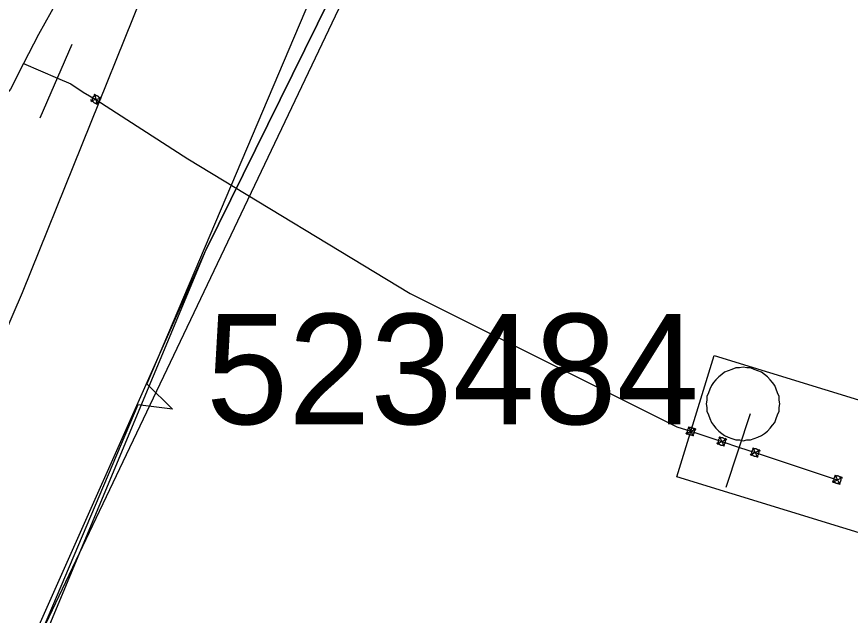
# Model space of a CAD drawing. Extents: x -746464 to -745690, y -1051581 to -1049993.
# Drawn here: x -746107 to -746095.68, y -1050500.21 to -1050492.08 of the extents above; entities that cross this region are included whole.
import ezdxf

# ---------------------------------------------------------------- set-up
doc = ezdxf.new("R2010")
doc.units = 0
for name, color, linetype in [('04_CETIN_sdelovaci_podzem', 7, 'Continuous'), ('10_CD_Telematika_metalika', 7, 'Continuous'), ('45_Eltodo_popisy', 7, 'Continuous'), ('45_Eltodo_vedeni_NN_zemni', 7, 'Continuous'), ('48_Prazs_plynarenska_STL', 7, 'Continuous'), ('51_PVaK_vodovod_chranicky_objekty', 7, 'Continuous'), ('51_PVaK_vodovod_NEPROVOZUJE PVK_overena poloha', 7, 'Continuous'), ('51_PVaK_vodovod_overena poloha_rad', 7, 'Continuous')]:
    doc.layers.add(name, color=color, linetype=linetype)

msp = doc.modelspace()

# ---------------------------------------------------------------- linework, layer by layer
at = {"layer": '04_CETIN_sdelovaci_podzem'}
for points in [[(-746074.47, -1050448.12), (-746076.06, -1050450.6), (-746080.56, -1050452.39), (-746082.14, -1050453.55), (-746086.77, -1050461.91), (-746093.36, -1050472.77), (-746104.43, -1050495.24)], [(-746104.43, -1050495.24), (-746093.36, -1050472.77), (-746086.77, -1050461.91)], [(-746123.73, -1050542.77), (-746123.81, -1050540.11), (-746120.2, -1050531.99), (-746110.02, -1050507.82), (-746104.43, -1050495.24)], [(-746123.73, -1050542.77), (-746123.38, -1050542.16), (-746115.12, -1050520.97), (-746113.87, -1050517.89), (-746104.43, -1050495.24)], [(-746113.87, -1050517.89), (-746104.43, -1050495.24)]]:
    msp.add_lwpolyline(points, dxfattribs=at)
at = {"layer": '10_CD_Telematika_metalika'}
msp.add_lwpolyline([(-746056.517, -1050380.079), (-746062.04, -1050408.989), (-746067.017, -1050435.04), (-746077.342, -1050454.12), (-746090.729, -1050466.957), (-746116.552, -1050521.207), (-746121.17, -1050569.408)], dxfattribs=at)
at = {"layer": '45_Eltodo_vedeni_NN_zemni'}
for points in [[(-746092.309, -1050467.321), (-746092.799, -1050467.253), (-746093.111, -1050468.002), (-746097.169, -1050477.752), (-746101.876, -1050489.147), (-746105.235, -1050497.067), (-746104.89, -1050497.41)], [(-746104.89, -1050497.41), (-746105.357, -1050497.353), (-746108.79, -1050505.445), (-746115.876, -1050522.987), (-746117.452, -1050526.709), (-746117.628, -1050527.044)]]:
    msp.add_lwpolyline(points, dxfattribs=at)
at = {"layer": '48_Prazs_plynarenska_STL'}
msp.add_lwpolyline([(-746102.98, -1050476.12), (-746103.61, -1050480.34), (-746103.71, -1050482.6), (-746103.89, -1050486.51), (-746104.5, -1050489.79), (-746106.93, -1050495.83), (-746111.45, -1050506.32), (-746111.8, -1050507.12), (-746111.99, -1050507.57), (-746117.4, -1050520.13), (-746121.46, -1050530.02), (-746122.63, -1050532.92), (-746122.93, -1050533.42), (-746126.69, -1050542.33), (-746127.97, -1050544.91), (-746128.42, -1050547.13), (-746129.33, -1050554.38), (-746129.42, -1050555.21), (-746130.07, -1050559.3), (-746131.67, -1050568.69), (-746122.39, -1050575), (-746118.4, -1050577.73)], dxfattribs=at)
at = {"layer": '51_PVaK_vodovod_chranicky_objekty'}
for p, q in [((-746106.685, -1050493.45), (-746106.25, -1050492.45)), ((-746105.946, -1050493.131), (-746105.957, -1050493.148)), ((-746105.946, -1050493.131), (-746105.911, -1050493.268)), ((-746105.946, -1050493.131), (-746105.929, -1050493.141)), ((-746105.86, -1050493.182), (-746105.877, -1050493.172)), ((-746105.997, -1050493.217), (-746105.86, -1050493.182)), ((-746105.997, -1050493.217), (-746105.987, -1050493.2)), ((-746105.997, -1050493.217), (-746105.98, -1050493.228)), ((-746105.911, -1050493.268), (-746105.928, -1050493.258)), ((-746105.911, -1050493.268), (-746105.901, -1050493.251)), ((-746105.86, -1050493.182), (-746105.87, -1050493.199)), ((-746097.37, -1050498.47), (-746097.037, -1050497.47)), ((-746097.911, -1050497.744), (-746097.785, -1050497.68)), ((-746097.88, -1050497.649), (-746097.887, -1050497.668)), ((-746097.88, -1050497.649), (-746097.816, -1050497.775)), ((-746097.88, -1050497.649), (-746097.861, -1050497.655)), ((-746097.785, -1050497.68), (-746097.804, -1050497.674)), ((-746097.785, -1050497.68), (-746097.791, -1050497.699)), ((-746097.911, -1050497.744), (-746097.905, -1050497.725)), ((-746097.911, -1050497.744), (-746097.892, -1050497.75)), ((-746097.816, -1050497.775), (-746097.835, -1050497.769)), ((-746097.816, -1050497.775), (-746097.81, -1050497.756)), ((-746097.461, -1050497.786), (-746097.467, -1050497.805)), ((-746097.461, -1050497.786), (-746097.397, -1050497.912)), ((-746097.461, -1050497.786), (-746097.442, -1050497.793)), ((-746097.366, -1050497.817), (-746097.385, -1050497.811)), ((-746097.492, -1050497.881), (-746097.366, -1050497.817)), ((-746097.492, -1050497.881), (-746097.486, -1050497.862)), ((-746097.492, -1050497.881), (-746097.473, -1050497.888)), ((-746097.397, -1050497.912), (-746097.416, -1050497.906)), ((-746097.397, -1050497.912), (-746097.391, -1050497.893)), ((-746097.366, -1050497.817), (-746097.372, -1050497.836)), ((-746097.037, -1050498.032), (-746096.911, -1050497.969)), ((-746097.037, -1050498.032), (-746097.031, -1050498.013)), ((-746097.037, -1050498.032), (-746097.018, -1050498.039)), ((-746097.006, -1050497.937), (-746097.012, -1050497.956)), ((-746097.006, -1050497.937), (-746096.942, -1050498.064)), ((-746097.006, -1050497.937), (-746096.987, -1050497.944)), ((-746096.911, -1050497.969), (-746096.93, -1050497.962)), ((-746096.911, -1050497.969), (-746096.917, -1050497.988)), ((-746096.942, -1050498.064), (-746096.961, -1050498.057)), ((-746096.942, -1050498.064), (-746096.936, -1050498.045)), ((-746095.922, -1050498.401), (-746095.796, -1050498.338)), ((-746095.891, -1050498.306), (-746095.897, -1050498.325)), ((-746095.891, -1050498.306), (-746095.827, -1050498.433)), ((-746095.891, -1050498.306), (-746095.872, -1050498.312)), ((-746095.796, -1050498.338), (-746095.815, -1050498.331)), ((-746095.796, -1050498.338), (-746095.802, -1050498.357)), ((-746095.922, -1050498.401), (-746095.916, -1050498.382)), ((-746095.922, -1050498.401), (-746095.903, -1050498.407)), ((-746095.827, -1050498.433), (-746095.846, -1050498.426)), ((-746095.827, -1050498.433), (-746095.821, -1050498.414))]:
    msp.add_line(p, q, dxfattribs=at)
for points in [[(-746105.886, -1050493.225), (-746105.883, -1050493.221), (-746105.881, -1050493.216), (-746105.88, -1050493.211), (-746105.879, -1050493.206), (-746105.879, -1050493.2), (-746105.879, -1050493.195), (-746105.88, -1050493.19), (-746105.881, -1050493.184), (-746105.883, -1050493.18), (-746105.885, -1050493.175), (-746105.888, -1050493.17), (-746105.891, -1050493.166), (-746105.895, -1050493.162), (-746105.899, -1050493.159), (-746105.903, -1050493.157), (-746105.908, -1050493.154), (-746105.912, -1050493.152), (-746105.917, -1050493.151), (-746105.923, -1050493.15), (-746105.928, -1050493.15), (-746105.933, -1050493.15), (-746105.938, -1050493.151), (-746105.944, -1050493.152), (-746105.948, -1050493.154), (-746105.953, -1050493.156), (-746105.958, -1050493.159), (-746105.962, -1050493.162), (-746105.966, -1050493.166), (-746105.969, -1050493.17), (-746105.972, -1050493.174), (-746105.974, -1050493.179), (-746105.976, -1050493.183), (-746105.978, -1050493.188), (-746105.978, -1050493.194), (-746105.978, -1050493.199), (-746105.978, -1050493.204), (-746105.977, -1050493.209), (-746105.976, -1050493.215), (-746105.974, -1050493.219), (-746105.972, -1050493.224), (-746105.969, -1050493.229), (-746105.966, -1050493.233), (-746105.962, -1050493.237), (-746105.958, -1050493.24), (-746105.954, -1050493.243), (-746105.95, -1050493.245), (-746105.945, -1050493.247), (-746105.94, -1050493.249), (-746105.935, -1050493.249), (-746105.929, -1050493.249), (-746105.924, -1050493.249), (-746105.919, -1050493.248), (-746105.913, -1050493.247), (-746105.909, -1050493.245), (-746105.904, -1050493.243), (-746105.899, -1050493.24), (-746105.895, -1050493.237), (-746105.891, -1050493.233), (-746105.888, -1050493.229), (-746105.886, -1050493.225)], [(-746096.64, -1050497.34), (-746096.65, -1050497.29), (-746096.65, -1050497.24), (-746096.67, -1050497.19), (-746096.69, -1050497.14), (-746096.71, -1050497.09), (-746096.74, -1050497.05), (-746096.77, -1050497.01), (-746096.81, -1050496.97), (-746096.85, -1050496.94), (-746096.89, -1050496.91), (-746096.94, -1050496.89), (-746096.99, -1050496.87), (-746097.04, -1050496.85), (-746097.09, -1050496.85), (-746097.14, -1050496.84), (-746097.19, -1050496.85), (-746097.24, -1050496.85), (-746097.29, -1050496.87), (-746097.34, -1050496.89), (-746097.39, -1050496.91), (-746097.43, -1050496.94), (-746097.47, -1050496.97), (-746097.51, -1050497.01), (-746097.54, -1050497.05), (-746097.57, -1050497.09), (-746097.59, -1050497.14), (-746097.61, -1050497.19), (-746097.63, -1050497.24), (-746097.63, -1050497.29), (-746097.64, -1050497.34), (-746097.63, -1050497.39), (-746097.63, -1050497.44), (-746097.61, -1050497.49), (-746097.59, -1050497.54), (-746097.57, -1050497.59), (-746097.54, -1050497.63), (-746097.51, -1050497.67), (-746097.47, -1050497.71), (-746097.43, -1050497.74), (-746097.39, -1050497.77), (-746097.34, -1050497.79), (-746097.29, -1050497.81), (-746097.24, -1050497.83), (-746097.19, -1050497.83), (-746097.14, -1050497.84), (-746097.09, -1050497.83), (-746097.04, -1050497.83), (-746096.99, -1050497.81), (-746096.94, -1050497.79), (-746096.89, -1050497.77), (-746096.85, -1050497.74), (-746096.81, -1050497.71), (-746096.77, -1050497.67), (-746096.74, -1050497.63), (-746096.71, -1050497.59), (-746096.69, -1050497.54), (-746096.67, -1050497.49), (-746096.65, -1050497.44), (-746096.65, -1050497.39), (-746096.64, -1050497.34)], [(-746097.801, -1050497.727), (-746097.799, -1050497.723), (-746097.799, -1050497.718), (-746097.798, -1050497.712), (-746097.798, -1050497.707), (-746097.8, -1050497.701), (-746097.801, -1050497.697), (-746097.803, -1050497.692), (-746097.805, -1050497.687), (-746097.808, -1050497.683), (-746097.811, -1050497.679), (-746097.815, -1050497.674), (-746097.819, -1050497.671), (-746097.824, -1050497.668), (-746097.828, -1050497.666), (-746097.833, -1050497.664), (-746097.838, -1050497.663), (-746097.843, -1050497.662), (-746097.848, -1050497.661), (-746097.853, -1050497.662), (-746097.859, -1050497.663), (-746097.863, -1050497.665), (-746097.868, -1050497.666), (-746097.873, -1050497.669), (-746097.877, -1050497.672), (-746097.881, -1050497.675), (-746097.886, -1050497.678), (-746097.889, -1050497.683), (-746097.892, -1050497.687), (-746097.894, -1050497.691), (-746097.896, -1050497.696), (-746097.897, -1050497.701), (-746097.898, -1050497.706), (-746097.899, -1050497.711), (-746097.898, -1050497.716), (-746097.897, -1050497.722), (-746097.895, -1050497.727), (-746097.894, -1050497.732), (-746097.891, -1050497.737), (-746097.888, -1050497.741), (-746097.885, -1050497.745), (-746097.882, -1050497.749), (-746097.878, -1050497.753), (-746097.873, -1050497.755), (-746097.869, -1050497.758), (-746097.864, -1050497.759), (-746097.859, -1050497.761), (-746097.854, -1050497.761), (-746097.849, -1050497.762), (-746097.844, -1050497.762), (-746097.838, -1050497.76), (-746097.833, -1050497.759), (-746097.829, -1050497.757), (-746097.823, -1050497.755), (-746097.819, -1050497.752), (-746097.815, -1050497.749), (-746097.811, -1050497.745), (-746097.807, -1050497.741), (-746097.805, -1050497.737), (-746097.802, -1050497.732), (-746097.801, -1050497.727)], [(-746097.381, -1050497.865), (-746097.38, -1050497.86), (-746097.379, -1050497.855), (-746097.378, -1050497.85), (-746097.379, -1050497.845), (-746097.38, -1050497.839), (-746097.382, -1050497.834), (-746097.383, -1050497.83), (-746097.386, -1050497.824), (-746097.389, -1050497.82), (-746097.392, -1050497.816), (-746097.395, -1050497.812), (-746097.4, -1050497.808), (-746097.404, -1050497.806), (-746097.408, -1050497.803), (-746097.413, -1050497.802), (-746097.418, -1050497.8), (-746097.423, -1050497.8), (-746097.428, -1050497.799), (-746097.433, -1050497.799), (-746097.439, -1050497.801), (-746097.444, -1050497.802), (-746097.449, -1050497.804), (-746097.454, -1050497.806), (-746097.458, -1050497.809), (-746097.462, -1050497.812), (-746097.466, -1050497.816), (-746097.47, -1050497.82), (-746097.472, -1050497.825), (-746097.475, -1050497.829), (-746097.476, -1050497.834), (-746097.478, -1050497.839), (-746097.478, -1050497.844), (-746097.479, -1050497.849), (-746097.479, -1050497.854), (-746097.477, -1050497.86), (-746097.476, -1050497.864), (-746097.474, -1050497.869), (-746097.472, -1050497.874), (-746097.469, -1050497.878), (-746097.466, -1050497.882), (-746097.462, -1050497.887), (-746097.458, -1050497.89), (-746097.454, -1050497.893), (-746097.449, -1050497.895), (-746097.444, -1050497.897), (-746097.44, -1050497.898), (-746097.435, -1050497.899), (-746097.429, -1050497.9), (-746097.424, -1050497.899), (-746097.418, -1050497.898), (-746097.414, -1050497.896), (-746097.409, -1050497.895), (-746097.404, -1050497.892), (-746097.4, -1050497.889), (-746097.396, -1050497.887), (-746097.391, -1050497.883), (-746097.388, -1050497.879), (-746097.385, -1050497.874), (-746097.383, -1050497.87), (-746097.381, -1050497.865)], [(-746096.926, -1050498.016), (-746096.925, -1050498.011), (-746096.924, -1050498.006), (-746096.923, -1050498.001), (-746096.924, -1050497.996), (-746096.925, -1050497.99), (-746096.927, -1050497.985), (-746096.928, -1050497.981), (-746096.931, -1050497.976), (-746096.934, -1050497.972), (-746096.936, -1050497.967), (-746096.94, -1050497.963), (-746096.944, -1050497.96), (-746096.949, -1050497.957), (-746096.953, -1050497.955), (-746096.958, -1050497.953), (-746096.963, -1050497.951), (-746096.968, -1050497.951), (-746096.973, -1050497.95), (-746096.978, -1050497.951), (-746096.984, -1050497.952), (-746096.989, -1050497.953), (-746096.993, -1050497.955), (-746096.998, -1050497.958), (-746097.003, -1050497.96), (-746097.007, -1050497.963), (-746097.011, -1050497.967), (-746097.015, -1050497.971), (-746097.017, -1050497.976), (-746097.02, -1050497.98), (-746097.021, -1050497.985), (-746097.023, -1050497.99), (-746097.023, -1050497.995), (-746097.024, -1050498), (-746097.024, -1050498.005), (-746097.022, -1050498.011), (-746097.021, -1050498.015), (-746097.019, -1050498.02), (-746097.017, -1050498.025), (-746097.014, -1050498.029), (-746097.011, -1050498.033), (-746097.007, -1050498.038), (-746097.003, -1050498.041), (-746096.999, -1050498.044), (-746096.994, -1050498.046), (-746096.989, -1050498.048), (-746096.985, -1050498.05), (-746096.98, -1050498.05), (-746096.975, -1050498.051), (-746096.969, -1050498.05), (-746096.964, -1050498.049), (-746096.959, -1050498.048), (-746096.954, -1050498.046), (-746096.949, -1050498.043), (-746096.945, -1050498.041), (-746096.941, -1050498.038), (-746096.936, -1050498.034), (-746096.933, -1050498.03), (-746096.93, -1050498.025), (-746096.928, -1050498.021), (-746096.926, -1050498.016)], [(-746095.811, -1050498.385), (-746095.81, -1050498.38), (-746095.809, -1050498.375), (-746095.808, -1050498.37), (-746095.809, -1050498.365), (-746095.81, -1050498.359), (-746095.812, -1050498.354), (-746095.813, -1050498.35), (-746095.816, -1050498.345), (-746095.819, -1050498.34), (-746095.821, -1050498.336), (-746095.825, -1050498.332), (-746095.829, -1050498.329), (-746095.834, -1050498.326), (-746095.838, -1050498.323), (-746095.843, -1050498.322), (-746095.848, -1050498.32), (-746095.853, -1050498.32), (-746095.858, -1050498.319), (-746095.863, -1050498.319), (-746095.869, -1050498.321), (-746095.874, -1050498.322), (-746095.878, -1050498.324), (-746095.883, -1050498.326), (-746095.888, -1050498.329), (-746095.892, -1050498.332), (-746095.896, -1050498.336), (-746095.9, -1050498.34), (-746095.902, -1050498.344), (-746095.905, -1050498.349), (-746095.906, -1050498.354), (-746095.908, -1050498.358), (-746095.908, -1050498.363), (-746095.909, -1050498.369), (-746095.909, -1050498.374), (-746095.907, -1050498.38), (-746095.906, -1050498.384), (-746095.904, -1050498.389), (-746095.902, -1050498.394), (-746095.899, -1050498.398), (-746095.896, -1050498.402), (-746095.892, -1050498.407), (-746095.888, -1050498.41), (-746095.884, -1050498.413), (-746095.879, -1050498.415), (-746095.874, -1050498.417), (-746095.87, -1050498.418), (-746095.865, -1050498.419), (-746095.86, -1050498.42), (-746095.854, -1050498.419), (-746095.849, -1050498.418), (-746095.844, -1050498.416), (-746095.839, -1050498.415), (-746095.834, -1050498.412), (-746095.83, -1050498.409), (-746095.826, -1050498.407), (-746095.821, -1050498.403), (-746095.818, -1050498.399), (-746095.815, -1050498.394), (-746095.813, -1050498.39), (-746095.811, -1050498.385)]]:
    msp.add_lwpolyline(points, dxfattribs=at)
msp.add_lwpolyline([(-746097.53, -1050496.68), (-746092.27, -1050498.3), (-746092.78, -1050499.95), (-746098.04, -1050498.33)], close=True, dxfattribs=at)
at = {"layer": '51_PVaK_vodovod_NEPROVOZUJE PVK_overena poloha'}
for p, q in [((-746106.91, -1050492.71), (-746106.45, -1050492.91)), ((-746097.85, -1050497.712), (-746097.43, -1050497.85)), ((-746097.43, -1050497.85), (-746097.19, -1050497.93)), ((-746097.19, -1050497.93), (-746096.975, -1050498.001)), ((-746096.975, -1050498.001), (-746095.86, -1050498.37))]:
    msp.add_line(p, q, dxfattribs=at)
for points in [[(-746106.45, -1050492.91), (-746106.27, -1050492.99), (-746106.1, -1050493.1), (-746105.93, -1050493.2)], [(-746105.93, -1050493.2), (-746104.68, -1050494.01), (-746101.66, -1050495.84), (-746098.04, -1050497.65), (-746097.85, -1050497.712)]]:
    msp.add_lwpolyline(points, dxfattribs=at)
at = {"layer": '51_PVaK_vodovod_overena poloha_rad'}
msp.add_lwpolyline([(-746105.16, -1050489.54), (-746106.71, -1050492.32), (-746106.91, -1050492.71), (-746107.09, -1050493.06), (-746109.91, -1050496.47), (-746114.33, -1050500.46), (-746117.42, -1050507.25)], dxfattribs=at)

# ---------------------------------------------------------------- texts
at = {"layer": '45_Eltodo_popisy'}
msp.add_text('523484', height=1.5, dxfattribs=at).set_placement((-746104.433, -1050497.615))

doc.saveas('drawing.dxf')
